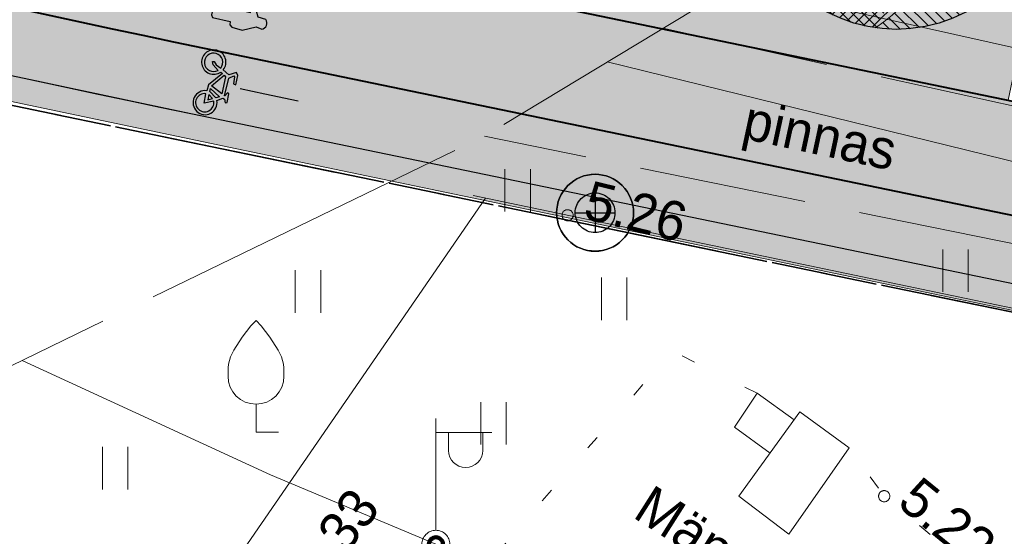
# Model space of a CAD drawing. Header units: metres. Extents: x 538891 to 1080079, y 6588829 to 13178720.
# Tile 522 of 656: x 539871 to 539889, y 6589299 to 6589308. Entities that reach past the tile are written whole.
import ezdxf

# ---------------------------------------------------------------- set-up
doc = ezdxf.new("R2010")
doc.units = ezdxf.units.M
doc.header["$LTSCALE"] = 0.4
for name, pattern in [('KATASTRIPIIR', [17.5, 10, -2.5, 2.5, -2.5]), ('KOLVIK', [3.125, 0.625, -2.5]), ('PINNASTEE', [10, 7.5, -2.5]), ('TOOPIIR', [17.5, 15, -2.5])]:
    doc.linetypes.add(name, pattern=pattern)
doc.layers.add('GEO', color=7, linetype='Continuous')
doc.layers.add('KOLDE PST', color=7, linetype='Continuous')
doc.styles.add('Arial', font='arial.ttf')
doc.styles.add('HK Explorer Book', font='txt')
doc.linetypes.add('-S-', pattern='A,10,-0.8,-1.31106,["S",Arial,S=1.402559,R=0,X=-1.31106,Y=-0.711108],-0.88894,10,-3', length=26)
doc.linetypes.add('MP_KBL', pattern='A,0,[1,MP_KBL.shx,S=1,R=0,X=0,Y=-0.5],-18.999', length=18.999)
doc.linetypes.add('RAKAED', pattern='A,0,[1,RAKAED.shx,S=1,R=0,X=0,Y=-0.254375],-6.50875', length=6.50875)
doc.linetypes.add('SI_KBL', pattern='A,0,[1,SI_KBL.shx,S=1,R=0,X=0,Y=-0.5],-19.9995', length=19.9995)

# ---------------------------------------------------------------- blocks, each defined once
blk = doc.blocks.new('#9_019061_PP_TL (2D)')
at = {"linetype": 'Continuous', "lineweight": 0, "true_color": 0xffdf7f}
h = blk.add_hatch(color=41, dxfattribs=at)
edge = h.paths.add_edge_path()
edge.add_line((540093.198, 6589254.743), (540093.146, 6589254.465))
edge.add_line((540093.146, 6589254.465), (540094.385, 6589252.136))
edge.add_line((540094.385, 6589252.136), (540094.986, 6589252.456))
edge.add_line((540094.986, 6589252.456), (540103.606, 6589257.075))
edge.add_arc((540150.834, 6589168.93), 100, 116.44621, 118.18256, ccw=False)
edge.add_arc((540095.922, 6589279.327), 23.3, 296.4462, 299.2481)
edge.add_line((540107.306, 6589258.997), (540112.428, 6589261.866))
edge.add_arc((540122.2, 6589244.416), 20, 105.1499, 119.2481, ccw=False)
edge.add_arc((540113.523, 6589276.462), 13.2, 285.1499, 311.7373)
edge.add_line((540122.311, 6589266.612), (540125.49, 6589269.448))
edge.add_arc((540132.147, 6589261.986), 10, 119.8756, 131.7373, ccw=False)
edge.add_line((540127.166, 6589270.657), (540132.825, 6589273.908))
edge.add_line((540132.825, 6589273.908), (540146.32, 6589281.702))
edge.add_arc((540147.32, 6589279.97), 2, 28.4285, 120.0082, ccw=False)
edge.add_line((540149.079, 6589280.922), (540157.642, 6589285.608))
edge.add_line((540157.642, 6589285.608), (540157.756, 6589285.671))
edge.add_line((540157.756, 6589285.671), (540156.315, 6589288.29))
edge.add_line((540156.315, 6589288.29), (540156.193, 6589288.203))
edge.add_line((540156.193, 6589288.203), (540155.217, 6589289.573))
edge.add_arc((540152.081, 6589287.339), 3.85, 35.4717, 120.0082)
edge.add_line((540150.156, 6589290.673), (540146.788, 6589288.728))
edge.add_arc((540143.997, 6589287.553), 3.028, -59.782, 22.8354, ccw=False)
edge.add_line((540145.521, 6589284.936), (540131.228, 6589276.681))
edge.add_line((540131.228, 6589276.681), (540125.17, 6589273.2))
edge.add_arc((540132.962, 6589260.971), 14.5, 122.5067, 131.4712)
edge.add_line((540123.36, 6589271.836), (540120.181, 6589269))
edge.add_arc((540113.523, 6589276.462), 10, 285.1533, 311.7373, ccw=False)
edge.add_arc((540122.202, 6589244.416), 23.2, 105.1533, 119.2515)
edge.add_line((540110.865, 6589264.658), (540105.563, 6589261.689))
edge.add_arc((540097.355, 6589276.347), 16.8, 259.4475, 299.2481, ccw=False)
edge.add_line((540094.278, 6589259.831), (540081.836, 6589262.146))
edge.add_line((540081.836, 6589262.146), (540052.599, 6589269.51))
edge.add_arc((540053.576, 6589273.389), 4, 182.03, 255.8645, ccw=False)
edge.add_line((540049.578, 6589273.247), (540048.642, 6589273.48))
edge.add_line((540048.642, 6589273.48), (540045.818, 6589274.183))
edge.add_line((540045.818, 6589274.183), (540045.301, 6589274.311))
edge.add_arc((540042.425, 6589275.166), 3, 255.8645, 343.4513, ccw=False)
edge.add_line((540041.692, 6589272.256), (540018.873, 6589277.989))
edge.add_arc((539971.036, 6589087.091), 196.8, 75.93195, 79.22948)
edge.add_line((540007.813, 6589280.424), (540002.01, 6589281.523))
edge.add_line((540002.01, 6589281.523), (539997.508, 6589282.379))
edge.add_arc((540016.826, 6589383.728), 103.173, 256.37498, 259.20847, ccw=False)
edge.add_line((539992.522, 6589283.458), (539978.82, 6589286.891))
edge.add_line((539978.82, 6589286.891), (539967.738, 6589289.668))
edge.add_arc((539845.423, 6588801.56), 503.2, 75.93195, 78.3238)
edge.add_line((539947.261, 6589294.348), (539874.805, 6589309.321))
edge.add_arc((539935.519, 6589603.113), 300, 251.50595, 258.3238, ccw=False)
edge.add_line((539840.357, 6589318.606), (539826.623, 6589323.2))
edge.add_line((539826.623, 6589323.2), (539808.227, 6589329.353))
edge.add_arc((539791.89, 6589280.513), 51.5, 71.5059, 90.8028)
edge.add_line((539791.169, 6589332.008), (539784.033, 6589331.908))
edge.add_arc((539783.774, 6589350.406), 18.5, 240.8111, 270.8028, ccw=False)
edge.add_line((539774.752, 6589334.255), (539767.6, 6589338.251))
edge.add_arc((539742.484, 6589293.29), 51.5, 60.8111, 86.6402)
edge.add_line((539745.502, 6589344.702), (539744.054, 6589344.787))
edge.add_arc((539759.002, 6589597.263), 252.918, 256.8587, 266.61175, ccw=False)
edge.add_arc((539764.853, 6589615.759), 272.264, 253.07093, 256.54465, ccw=False)
edge.add_line((539685.573, 6589355.293), (539684.553, 6589352.259))
edge.add_arc((539759.851, 6589598.285), 257.291, 252.98293, 256.65284)
edge.add_arc((539758.774, 6589595.02), 253.865, 256.71933, 266.63371)
edge.add_line((539743.867, 6589341.592), (539745.314, 6589341.507))
edge.add_arc((539742.484, 6589293.29), 48.3, 60.8111, 86.6402, ccw=False)
edge.add_line((539766.039, 6589335.457), (539773.191, 6589331.462))
edge.add_arc((539783.774, 6589350.406), 21.7, 240.8111, 270.8028)
edge.add_line((539784.078, 6589328.708), (539791.214, 6589328.808))
edge.add_arc((539791.89, 6589280.513), 48.3, 71.5059, 90.8028, ccw=False)
edge.add_line((539807.212, 6589326.319), (539825.608, 6589320.165))
edge.add_line((539825.608, 6589320.165), (539839.342, 6589315.572))
edge.add_arc((539935.519, 6589603.113), 303.2, 251.50595, 258.3238)
edge.add_line((539874.157, 6589306.188), (539946.613, 6589291.214))
edge.add_arc((539798.615, 6588593.75), 712.993, 75.342555, 78.019821, ccw=False)
edge.add_line((539979.031, 6589283.54), (539984.298, 6589282.22))
edge.add_line((539984.298, 6589282.22), (539986.242, 6589281.732))
edge.add_line((539986.242, 6589281.732), (539991.76, 6589280.35))
edge.add_arc((540017.078, 6589385.405), 108.063, 256.45052, 259.19589)
edge.add_line((539996.821, 6589279.258), (540001.322, 6589278.401))
edge.add_line((540001.322, 6589278.401), (540007.176, 6589277.288))
edge.add_line((540007.176, 6589277.288), (540012.15, 6589276.272))
edge.add_arc((539969.659, 6589080.838), 200, 75.93195, 77.73365, ccw=False)
edge.add_line((540018.274, 6589274.84), (540029.999, 6589271.901))
edge.add_line((540029.999, 6589271.901), (540081.094, 6589259.034))
edge.add_line((540081.094, 6589259.034), (540086.879, 6589257.955))
edge.add_line((540086.879, 6589257.955), (540091.598, 6589257.076))
edge.add_arc((540091.232, 6589255.11), 2, -10.5525, 79.4427, ccw=False)
at = {"color": 41, "linetype": 'Continuous', "lineweight": 9, "true_color": 0xffdf7f, "flags": 128}
for points in [[(540041.692, 6589272.256), (540018.873, 6589277.989, 0.014389), (540007.813, 6589280.424), (540002.01, 6589281.523), (539997.508, 6589282.379, -0.012364), (539992.522, 6589283.458), (539978.82, 6589286.891), (539967.738, 6589289.668, 0.010437), (539947.261, 6589294.348), (539874.805, 6589309.321, -0.029757), (539840.357, 6589318.606), (539826.623, 6589323.2), (539808.227, 6589329.353, 0.084398), (539791.169, 6589332.008), (539784.033, 6589331.908, -0.131616), (539774.752, 6589334.255), (539767.6, 6589338.251, 0.11318), (539745.502, 6589344.702)], [(539745.314, 6589341.507, -0.11318), (539766.039, 6589335.457), (539773.191, 6589331.462, 0.131616), (539784.078, 6589328.708), (539791.214, 6589328.808, -0.084398), (539807.212, 6589326.319), (539825.608, 6589320.165), (539839.342, 6589315.572, 0.029757), (539874.157, 6589306.188), (539946.613, 6589291.214, -0.011682), (539979.031, 6589283.54), (539984.298, 6589282.22), (539986.242, 6589281.732), (539991.76, 6589280.35, 0.01198), (539996.821, 6589279.258), (540001.322, 6589278.401), (540007.176, 6589277.288), (540012.15, 6589276.272, -0.007862), (540018.274, 6589274.84), (540029.999, 6589271.901)]]:
    blk.add_lwpolyline(points, format="xyb", dxfattribs=at)
at = {"color": 5, "linetype": 'Continuous', "lineweight": 40, "true_color": 0x0000ff, "flags": 128}
blk.add_lwpolyline([(539840.357, 6589318.606, 0.029757), (539874.805, 6589309.321), (539916.85, 6589300.632, 0.402531), (539919.196, 6589302.108), (539920.034, 6589305.476)], format="xyb", dxfattribs=at)
at = {"color": 5, "linetype": 'Continuous', "lineweight": 30, "true_color": 0x0000ff, "flags": 128}
blk.add_lwpolyline([(539979.149, 6589283.51), (539966.96, 6589286.564, 0.010437), (539946.613, 6589291.214), (539874.157, 6589306.188, -0.028827), (539840.411, 6589315.216), (539839.941, 6589312.965)], format="xyb", dxfattribs=at)
blk = doc.blocks.new('KOLDE PST TL')
at = {"color": 7}
blk.add_blockref('#9_019061_PP_TL (2D)', (0, 0), dxfattribs=at)
blk = doc.blocks.new('#13_Kolde pst HP -xref$0$puu 26')
at = {"linetype": 'Continuous', "lineweight": 5, "true_color": 0x5ec967}
h = blk.add_hatch(dxfattribs=at)
h.set_pattern_fill('#13_ANSI31', color=93, style=0, pattern_type=2)
h.set_pattern_definition([(135, (-218818.79068, -2639434.54431), (-0.0942926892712, -0.0942926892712), [])])
edge = h.paths.add_edge_path()
edge.add_arc((547044.584, 6598586.707), 3.57, -55.6186, 39.1739, ccw=False)
edge.add_line((547046.6, 6598583.76), (547048.295, 6598586.71))
edge.add_arc((547046.977, 6598587.468), 1.521, 330.115, 450)
edge.add_arc((547046.977, 6598586.361), 2.628, 90, 180)
edge.add_arc((547046.977, 6598586.361), 2.628, 180, 270)
edge.add_arc((547046.977, 6598586.361), 2.628, 270, 360)
edge.add_line((547049.605, 6598586.361), (547047.351, 6598588.962))
at = {"linetype": 'Continuous', "lineweight": 5, "true_color": 0x00cc66}
h = blk.add_hatch(dxfattribs=at)
h.set_pattern_fill('#13_ANSI31_1', color=112, style=0, pattern_type=2)
h.set_pattern_definition([(45, (-218818.79068, -2639434.54431), (-0.0942926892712, 0.0942926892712), [])])
edge = h.paths.add_edge_path()
edge.add_arc((547044.584, 6598586.707), 3.57, 21.2491, 39.1739)
edge.add_arc((547046.977, 6598586.361), 2.628, 81.8007, 180)
edge.add_arc((547046.977, 6598586.361), 2.628, 180, 261.7546)
edge.add_arc((547044.584, 6598586.707), 3.57, 304.3814, 315.4139)
edge.add_arc((547047.826, 6598586.037), 1.965, 168.3315, 249.1605, ccw=False)
edge.add_arc((547047.826, 6598586.037), 1.965, 87.5025, 168.3315, ccw=False)
at = {"color": 114, "linetype": 'Continuous', "lineweight": 5, "true_color": 0x00994c}
for p, q in [((547046.977, 6598586.107), (547046.977, 6598586.615)), ((547046.723, 6598586.361), (547047.231, 6598586.361))]:
    blk.add_line(p, q, dxfattribs=at)
at = {"color": 13, "linetype": 'Continuous', "lineweight": 30, "true_color": 0xd8524f, "flags": 128}
blk.add_lwpolyline([(547049.605, 6598586.361), (547049.592, 6598586.103), (547049.554, 6598585.848), (547049.491, 6598585.598), (547049.405, 6598585.355), (547049.294, 6598585.122), (547049.162, 6598584.901), (547049.008, 6598584.694), (547048.835, 6598584.503), (547048.644, 6598584.329), (547048.437, 6598584.176), (547048.215, 6598584.043), (547047.982, 6598583.933), (547047.74, 6598583.846), (547047.489, 6598583.783), (547047.234, 6598583.746), (547046.977, 6598583.733), (547046.719, 6598583.746), (547046.464, 6598583.783), (547046.214, 6598583.846), (547045.971, 6598583.933), (547045.738, 6598584.043), (547045.517, 6598584.176), (547045.31, 6598584.329), (547045.118, 6598584.503), (547044.945, 6598584.694), (547044.792, 6598584.901), (547044.659, 6598585.122), (547044.549, 6598585.355), (547044.462, 6598585.598), (547044.399, 6598585.848), (547044.361, 6598586.103), (547044.349, 6598586.361), (547044.361, 6598586.618), (547044.399, 6598586.873), (547044.462, 6598587.124), (547044.549, 6598587.366), (547044.659, 6598587.6), (547044.792, 6598587.821), (547044.945, 6598588.028), (547045.118, 6598588.219), (547045.31, 6598588.392), (547045.517, 6598588.546), (547045.738, 6598588.678), (547045.971, 6598588.789), (547046.214, 6598588.876), (547046.464, 6598588.938), (547046.719, 6598588.976), (547046.977, 6598588.989), (547047.234, 6598588.976), (547047.489, 6598588.938), (547047.74, 6598588.876), (547047.982, 6598588.789), (547048.215, 6598588.678), (547048.437, 6598588.546), (547048.644, 6598588.392), (547048.835, 6598588.219), (547049.008, 6598588.028), (547049.162, 6598587.821), (547049.294, 6598587.6), (547049.405, 6598587.366), (547049.491, 6598587.124), (547049.554, 6598586.873), (547049.592, 6598586.618)], close=True, dxfattribs=at)
at = {"color": 112, "linetype": 'Continuous', "lineweight": 5, "true_color": 0x00cc66, "flags": 128}
for points in [[(547046.6, 6598583.76, 0.209805), (547048.117, 6598586.196, 0.209805), (547047.351, 6598588.962)], [(547047.911, 6598588.001, 0.368072), (547045.901, 6598586.435, 0.368072), (547047.126, 6598584.2)]]:
    blk.add_lwpolyline(points, format="xyb", dxfattribs=at)
blk = doc.blocks.new('#13_KOLDE TAIM (2D)')
at = {"linetype": 'Continuous', "lineweight": 0, "true_color": 0xc4f877}
blk.add_hatch(color=71, dxfattribs=at).paths.add_polyline_path([(539832.119, 6589321.362), (539832.475, 6589322.328), (539833.004, 6589323.255), (539834.009, 6589324.361), (539835.003, 6589325.044), (539836.117, 6589325.509), (539836.814, 6589325.673), (539837.809, 6589325.757), (539839.064, 6589325.619), (539839.835, 6589325.429), (539920.034, 6589305.476), (539919.448, 6589303.122), (539919.13, 6589301.894), (539918.996, 6589301.605), (539918.702, 6589301.21), (539918.32, 6589300.898), (539917.888, 6589300.694), (539917.141, 6589300.616), (539916.515, 6589300.701), (539897.21, 6589304.691), (539893.199, 6589305.52), (539894.021, 6589309.436), (539889.615, 6589310.352), (539888.792, 6589306.431), (539873.832, 6589309.524), (539865.586, 6589311.378), (539860.126, 6589312.828), (539855.648, 6589313.941), (539850.752, 6589315.338), (539842.998, 6589317.737), (539837.257, 6589319.643)])
h = blk.add_hatch(color=71, dxfattribs=at)
edge = h.paths.add_edge_path()
edge.add_line((539979.013, 6589283.544), (539966.96, 6589286.564))
edge.add_arc((539845.423, 6588801.56), 500, 75.93195, 78.3238)
edge.add_line((539946.613, 6589291.214), (539874.157, 6589306.188))
edge.add_arc((539935.519, 6589603.113), 303.2, 251.71889, 258.3238, ccw=False)
edge.add_line((539840.411, 6589315.216), (539839.941, 6589312.965))
edge.add_line((539839.941, 6589312.965), (539842.616, 6589312.407))
edge.add_line((539842.616, 6589312.407), (539852.075, 6589310.467))
edge.add_line((539852.075, 6589310.467), (539864.124, 6589307.838))
edge.add_line((539864.124, 6589307.838), (539874.986, 6589305.563))
edge.add_line((539874.986, 6589305.563), (539907.13, 6589298.868))
edge.add_line((539907.13, 6589298.868), (539908.954, 6589297.975))
edge.add_line((539908.954, 6589297.975), (539946.411, 6589290.235))
edge.add_arc((539845.423, 6588801.56), 499, 75.93195, 78.3238, ccw=False)
edge.add_line((539966.717, 6589285.594), (539978.933, 6589282.533))
edge.add_line((539978.933, 6589282.533), (539978.962, 6589283.051))
edge.add_line((539978.962, 6589283.051), (539979.013, 6589283.544))
edge.add_line((539979.013, 6589283.544), (539979.013, 6589283.544))
at = {"color": 71, "linetype": 'Continuous', "lineweight": 5, "true_color": 0xc4f877, "flags": 128}
blk.add_lwpolyline([(539839.835, 6589325.429), (539920.034, 6589305.476), (539919.448, 6589303.122), (539919.13, 6589301.894), (539918.996, 6589301.605), (539918.702, 6589301.21), (539918.32, 6589300.898), (539917.888, 6589300.694), (539917.141, 6589300.616), (539916.515, 6589300.701), (539897.21, 6589304.691), (539893.199, 6589305.52), (539894.021, 6589309.436), (539889.615, 6589310.352), (539888.792, 6589306.431), (539873.832, 6589309.524), (539865.586, 6589311.378), (539860.126, 6589312.828), (539855.648, 6589313.941), (539850.752, 6589315.338), (539842.998, 6589317.737)], dxfattribs=at)
blk.add_lwpolyline([(539979.013, 6589283.544), (539966.96, 6589286.564, 0.010437), (539946.613, 6589291.214), (539874.157, 6589306.188, -0.028827), (539840.411, 6589315.216), (539839.941, 6589312.965), (539842.616, 6589312.407), (539852.075, 6589310.467), (539864.124, 6589307.838), (539874.986, 6589305.563), (539907.13, 6589298.868), (539908.954, 6589297.975), (539946.411, 6589290.235, -0.010437), (539966.717, 6589285.594), (539978.933, 6589282.533), (539978.962, 6589283.051), (539979.013, 6589283.544)], format="xyb", close=True, dxfattribs=at)
at = {"color": 92, "true_color": 0x00cc00}
blk.add_blockref('#13_Kolde pst HP -xref$0$puu 26', (-7160.185, -9276.035), dxfattribs=at)
blk = doc.blocks.new('Kolde pst Taim')
at = {"color": 13, "true_color": 0xff4646}
blk.add_blockref('#13_KOLDE TAIM (2D)', (0, 0), dxfattribs=at)
blk = doc.blocks.new('#15_Kolde pst ELV-3 (2D)')
at = {"color": 1, "linetype": 'Continuous', "lineweight": 25, "true_color": 0xff0000}
for p, q in [((539881.396, 6589304.773), (539881.396, 6589304.061)), ((539881.04, 6589304.417), (539881.752, 6589304.417))]:
    blk.add_line(p, q, dxfattribs=at)
at = {"color": 1, "linetype": 'Continuous', "lineweight": 25, "true_color": 0xff0000, "flags": 128}
for points in [[(539882.084, 6589304.417), (539882.081, 6589304.35), (539882.071, 6589304.283), (539882.054, 6589304.217), (539882.031, 6589304.154), (539882.003, 6589304.093), (539881.968, 6589304.035), (539881.928, 6589303.981), (539881.882, 6589303.931), (539881.832, 6589303.885), (539881.778, 6589303.845), (539881.72, 6589303.81), (539881.659, 6589303.782), (539881.596, 6589303.759), (539881.53, 6589303.742), (539881.464, 6589303.733), (539881.396, 6589303.729), (539881.329, 6589303.733), (539881.262, 6589303.742), (539881.196, 6589303.759), (539881.133, 6589303.782), (539881.072, 6589303.81), (539881.014, 6589303.845), (539880.96, 6589303.885), (539880.91, 6589303.931), (539880.865, 6589303.981), (539880.824, 6589304.035), (539880.79, 6589304.093), (539880.761, 6589304.154), (539880.738, 6589304.217), (539880.722, 6589304.283), (539880.712, 6589304.35), (539880.708, 6589304.417), (539880.712, 6589304.484), (539880.722, 6589304.551), (539880.738, 6589304.617), (539880.761, 6589304.68), (539880.79, 6589304.741), (539880.824, 6589304.799), (539880.865, 6589304.853), (539880.91, 6589304.903), (539880.96, 6589304.949), (539881.014, 6589304.989), (539881.072, 6589305.023), (539881.133, 6589305.052), (539881.196, 6589305.075), (539881.262, 6589305.091), (539881.329, 6589305.101), (539881.396, 6589305.105), (539881.464, 6589305.101), (539881.53, 6589305.091), (539881.596, 6589305.075), (539881.659, 6589305.052), (539881.72, 6589305.023), (539881.778, 6589304.989), (539881.832, 6589304.949), (539881.882, 6589304.903), (539881.928, 6589304.853), (539881.968, 6589304.799), (539882.003, 6589304.741), (539882.031, 6589304.68), (539882.054, 6589304.617), (539882.071, 6589304.551), (539882.081, 6589304.484)], [(539881.752, 6589304.417), (539881.75, 6589304.382), (539881.745, 6589304.348), (539881.737, 6589304.314), (539881.725, 6589304.281), (539881.71, 6589304.249), (539881.692, 6589304.219), (539881.671, 6589304.191), (539881.648, 6589304.165), (539881.622, 6589304.142), (539881.594, 6589304.121), (539881.564, 6589304.103), (539881.532, 6589304.088), (539881.499, 6589304.076), (539881.466, 6589304.068), (539881.431, 6589304.063), (539881.396, 6589304.061), (539881.361, 6589304.063), (539881.327, 6589304.068), (539881.293, 6589304.076), (539881.26, 6589304.088), (539881.228, 6589304.103), (539881.198, 6589304.121), (539881.17, 6589304.142), (539881.144, 6589304.165), (539881.121, 6589304.191), (539881.1, 6589304.219), (539881.082, 6589304.249), (539881.067, 6589304.281), (539881.056, 6589304.314), (539881.047, 6589304.348), (539881.042, 6589304.382), (539881.04, 6589304.417), (539881.042, 6589304.452), (539881.047, 6589304.486), (539881.056, 6589304.52), (539881.067, 6589304.553), (539881.082, 6589304.585), (539881.1, 6589304.615), (539881.121, 6589304.643), (539881.144, 6589304.669), (539881.17, 6589304.692), (539881.198, 6589304.713), (539881.228, 6589304.731), (539881.26, 6589304.746), (539881.293, 6589304.758), (539881.327, 6589304.766), (539881.361, 6589304.771), (539881.396, 6589304.773), (539881.431, 6589304.771), (539881.466, 6589304.766), (539881.499, 6589304.758), (539881.532, 6589304.746), (539881.564, 6589304.731), (539881.594, 6589304.713), (539881.622, 6589304.692), (539881.648, 6589304.669), (539881.671, 6589304.643), (539881.692, 6589304.615), (539881.71, 6589304.585), (539881.725, 6589304.553), (539881.737, 6589304.52), (539881.745, 6589304.486), (539881.75, 6589304.452)], [(539881.752, 6589304.417), (539881.75, 6589304.382), (539881.745, 6589304.348), (539881.737, 6589304.314), (539881.725, 6589304.281), (539881.71, 6589304.249), (539881.692, 6589304.219), (539881.671, 6589304.191), (539881.648, 6589304.165), (539881.622, 6589304.142), (539881.594, 6589304.121), (539881.564, 6589304.103), (539881.532, 6589304.088), (539881.499, 6589304.076), (539881.466, 6589304.068), (539881.431, 6589304.063), (539881.396, 6589304.061), (539881.361, 6589304.063), (539881.327, 6589304.068), (539881.293, 6589304.076), (539881.26, 6589304.088), (539881.228, 6589304.103), (539881.198, 6589304.121), (539881.17, 6589304.142), (539881.144, 6589304.165), (539881.121, 6589304.191), (539881.1, 6589304.219), (539881.082, 6589304.249), (539881.067, 6589304.281), (539881.056, 6589304.314), (539881.047, 6589304.348), (539881.042, 6589304.382), (539881.04, 6589304.417), (539881.042, 6589304.452), (539881.047, 6589304.486), (539881.056, 6589304.52), (539881.067, 6589304.553), (539881.082, 6589304.585), (539881.1, 6589304.615), (539881.121, 6589304.643), (539881.144, 6589304.669), (539881.17, 6589304.692), (539881.198, 6589304.713), (539881.228, 6589304.731), (539881.26, 6589304.746), (539881.293, 6589304.758), (539881.327, 6589304.766), (539881.361, 6589304.771), (539881.396, 6589304.773), (539881.431, 6589304.771), (539881.466, 6589304.766), (539881.499, 6589304.758), (539881.532, 6589304.746), (539881.564, 6589304.731), (539881.594, 6589304.713), (539881.622, 6589304.692), (539881.648, 6589304.669), (539881.671, 6589304.643), (539881.692, 6589304.615), (539881.71, 6589304.585), (539881.725, 6589304.553), (539881.737, 6589304.52), (539881.745, 6589304.486), (539881.75, 6589304.452)]]:
    blk.add_lwpolyline(points, close=True, dxfattribs=at)
blk.add_lwpolyline([(539882.084, 6589304.417, 0.414214), (539881.396, 6589305.105, 0.414214), (539880.708, 6589304.417, 0.414214), (539881.396, 6589303.729, 0.414214), (539882.084, 6589304.417)], format="xyb", close=True, dxfattribs=at)
blk = doc.blocks.new('Kolde pst EL')
at = {"color": 13, "true_color": 0xff4646}
blk.add_blockref('#15_Kolde pst ELV-3 (2D)', (0, 0), dxfattribs=at)
blk = doc.blocks.new('#16_019061_PP_TL_liiklusskeem$0$jalakäijad')
at = {"linetype": 'Continuous', "lineweight": 0}
h = blk.add_hatch(color=7, dxfattribs=at)
h.paths.add_polyline_path([(0.059, 1.95), (0.039, 1.947), (0.021, 1.939), (0.005, 1.928), (-0.007, 1.913), (-0.016, 1.895), (-0.021, 1.876), (-0.021, 1.857), (-0.016, 1.837), (-0.011, 1.819), (-0.009, 1.8), (-0.011, 1.78), (-0.016, 1.762), (-0.025, 1.744), (-0.036, 1.729), (-0.051, 1.716), (-0.067, 1.705), (-0.06, 1.701), (-0.054, 1.696), (-0.049, 1.691), (-0.044, 1.685), (-0.039, 1.679), (-0.036, 1.672), (-0.032, 1.666), (-0.029, 1.659), (-0.104, 1.623), (-0.158, 1.501), (-0.166, 1.385), (-0.208, 1.218), (-0.166, 1.014), (-0.134, 0.87), (-0.147, 0.757), (-0.187, 0.571), (-0.053, 0.553), (-0.035, 0.338), (-0.008, 0.225), (0, 0), (0.112, 0.018), (0.12, 0.047), (0.158, 0.025), (0.257, 0.068), (0.257, 0.113), (0.246, 0.129), (0.265, 0.546), (0.436, 0.59), (0.406, 0.716), (0.345, 0.886), (0.345, 0.989), (0.321, 1.081), (0.248, 1.26), (0.246, 1.363), (0.307, 1.302), (0.337, 1.165), (0.403, 0.92), (0.425, 0.853), (0.436, 0.798), (0.537, 0.678), (0.631, 0.669), (0.657, 0.678), (0.649, 0.005), (0.756, 0.005), (0.778, 0.03), (0.802, 0.013), (0.86, 0.013), (0.898, 0.043), (0.892, 0.367), (0.951, 0.374), (0.986, 0.417), (0.989, 0.612), (0.876, 0.841), (0.89, 0.948), (0.876, 0.972), (0.856, 0.992), (0.832, 1.006), (0.805, 1.013), (0.778, 1.014), (0.751, 1.008), (0.726, 0.995), (0.705, 0.977), (0.695, 0.832), (0.599, 0.778), (0.516, 0.803), (0.51, 0.861), (0.478, 0.904), (0.457, 1.161), (0.275, 1.626), (0.232, 1.659), (0.232, 1.68), (0.248, 1.709), (0.232, 1.739), (0.246, 1.793), (0.238, 1.825), (0.225, 1.856), (0.207, 1.884), (0.183, 1.908), (0.155, 1.927), (0.125, 1.941), (0.092, 1.949)])
h.paths.add_polyline_path([(-0.096, 1.265), (-0.072, 1.227), (-0.072, 1.136), (-0.021, 1.165), (-0.021, 1.285), (-0.059, 1.331)])
at = {"color": 7, "linetype": 'Continuous', "lineweight": 25, "flags": 128}
blk.add_lwpolyline([(0.232, 1.68), (0.248, 1.709), (0.232, 1.739), (0.246, 1.793, 0.390047), (0.059, 1.95, 0.508424), (-0.016, 1.837, -0.37692), (-0.067, 1.705, -0.177835), (-0.029, 1.659), (-0.104, 1.623), (-0.158, 1.501), (-0.166, 1.385), (-0.208, 1.218), (-0.166, 1.014), (-0.134, 0.87), (-0.147, 0.757), (-0.187, 0.571), (-0.053, 0.553), (-0.035, 0.338), (-0.008, 0.225), (0, 0), (0.112, 0.018), (0.12, 0.047), (0.158, 0.025), (0.257, 0.068), (0.257, 0.113), (0.246, 0.129), (0.265, 0.546), (0.436, 0.59), (0.406, 0.716), (0.345, 0.886), (0.345, 0.989), (0.321, 1.081), (0.248, 1.26), (0.246, 1.363), (0.307, 1.302), (0.337, 1.165), (0.403, 0.92), (0.425, 0.853), (0.436, 0.798), (0.537, 0.678), (0.631, 0.669), (0.657, 0.678), (0.649, 0.005), (0.756, 0.005), (0.778, 0.03), (0.802, 0.013), (0.86, 0.013), (0.898, 0.043), (0.892, 0.367), (0.951, 0.374), (0.986, 0.417), (0.989, 0.612), (0.876, 0.841), (0.89, 0.948, 0.548938), (0.705, 0.977), (0.695, 0.832), (0.599, 0.778), (0.516, 0.803), (0.51, 0.861), (0.478, 0.904), (0.457, 1.161), (0.275, 1.626), (0.232, 1.659), (0.232, 1.68)], format="xyb", dxfattribs=at)
blk.add_lwpolyline([(-0.059, 1.331), (-0.021, 1.285), (-0.021, 1.165), (-0.072, 1.136), (-0.072, 1.227), (-0.096, 1.265), (-0.059, 1.331)], dxfattribs=at)
blk = doc.blocks.new('#16_019061_PP_TL_liiklusskeem$0$ratas')
at = {"linetype": 'Continuous', "lineweight": 0}
h = blk.add_hatch(color=7, dxfattribs=at)
h.paths.add_polyline_path([(0.18, 0.862), (0.122, 0.822), (0.206, 0.658), (0.125, 0.514), (0.062, 0.537), (-0.006, 0.544), (-0.073, 0.534), (-0.136, 0.508), (-0.19, 0.467), (-0.232, 0.413), (-0.26, 0.351), (-0.272, 0.284), (-0.266, 0.217), (-0.244, 0.152), (-0.207, 0.095), (-0.157, 0.05), (-0.097, 0.018), (-0.03, 0.002), (0.038, 0.003), (0.103, 0.02), (0.162, 0.054), (0.211, 0.101), (0.247, 0.159), (0.268, 0.224), (0.271, 0.291), (0.258, 0.358), (0.229, 0.419), (0.185, 0.472), (0.21, 0.517), (0.52, 0.266), (0.659, 0.25), (0.679, 0.168), (0.722, 0.096), (0.786, 0.041), (0.863, 0.008), (0.947, 0.001), (1.029, 0.02), (1.101, 0.064), (1.156, 0.128), (1.189, 0.205), (1.196, 0.289), (1.177, 0.371), (1.133, 0.443), (1.07, 0.498), (0.992, 0.531), (0.908, 0.538), (0.826, 0.519), (0.747, 0.639), (0.763, 0.678), (0.84, 0.709), (0.82, 0.755), (0.627, 0.749), (0.606, 0.715), (0.688, 0.675), (0.687, 0.667), (0.284, 0.675), (0.206, 0.776), (0.228, 0.795), (0.384, 0.802), (0.393, 0.862)])
h.paths.add_polyline_path([(0.855, 0.452), (0.946, 0.252), (0.727, 0.245), (0.742, 0.183), (0.775, 0.129), (0.824, 0.088), (0.882, 0.064), (0.946, 0.059), (1.008, 0.073), (1.062, 0.106), (1.103, 0.154), (1.128, 0.213), (1.134, 0.276), (1.119, 0.338), (1.087, 0.393), (1.039, 0.435), (0.981, 0.46), (0.917, 0.466)])
h.paths.add_polyline_path([(-0.047, 0.469), (-0.094, 0.45), (-0.135, 0.421), (-0.168, 0.382), (-0.19, 0.336), (-0.2, 0.287), (-0.198, 0.236), (-0.184, 0.187), (-0.158, 0.144), (-0.123, 0.108), (-0.079, 0.082), (-0.031, 0.067), (0.02, 0.064), (0.069, 0.074), (0.115, 0.095), (0.154, 0.127), (0.185, 0.168), (0.204, 0.215), (0.211, 0.265), (0.206, 0.315), (0.189, 0.363), (0.161, 0.405), (0.063, 0.27), (-0.008, 0.245), (-0.015, 0.281), (0.047, 0.336), (0.101, 0.452), (0.053, 0.47), (0.003, 0.476)])
h.paths.add_polyline_path([(0.589, 0.325), (0.659, 0.323), (0.773, 0.485), (0.733, 0.559)])
h.paths.add_polyline_path([(0.24, 0.561), (0.526, 0.334), (0.653, 0.599), (0.269, 0.599)])
at = {"color": 7, "linetype": 'Continuous', "lineweight": 25, "flags": 128}
for points in [[(0.393, 0.862), (0.18, 0.862), (0.122, 0.822), (0.206, 0.658), (0.125, 0.514, 0.547832), (-0.272, 0.284, 0.547832), (0.103, 0.02, 0.547832), (0.185, 0.472), (0.21, 0.517), (0.52, 0.266), (0.659, 0.25, 0.726631), (1.156, 0.128, 0.726631), (0.826, 0.519), (0.747, 0.639), (0.763, 0.678), (0.84, 0.709), (0.82, 0.755), (0.627, 0.749), (0.606, 0.715), (0.688, 0.675), (0.687, 0.667), (0.284, 0.675), (0.206, 0.776), (0.228, 0.795), (0.384, 0.802), (0.393, 0.862)], [(0.161, 0.405), (0.063, 0.27), (-0.008, 0.245), (-0.015, 0.281), (0.047, 0.336), (0.101, 0.452, 0.536818), (-0.2, 0.287, 0.536818), (0.069, 0.074, 0.536818), (0.161, 0.405)], [(0.855, 0.452), (0.946, 0.252), (0.727, 0.245, 0.722252), (1.103, 0.154, 0.722252), (0.855, 0.452)]]:
    blk.add_lwpolyline(points, format="xyb", dxfattribs=at)
for points in [[(0.269, 0.599), (0.653, 0.599), (0.526, 0.334), (0.24, 0.561), (0.269, 0.599)], [(0.733, 0.559), (0.773, 0.485), (0.659, 0.323), (0.589, 0.325), (0.733, 0.559)], [(0.802, 0.41), (0.731, 0.317), (0.851, 0.315), (0.802, 0.41)]]:
    blk.add_lwpolyline(points, dxfattribs=at)
blk = doc.blocks.new('#16_Kolde TL (2D)')
at = {"color": 7, "linetype": 'Continuous', "lineweight": 40, "flags": 128}
blk.add_lwpolyline([(539831.329, 6589319.517), (539839.723, 6589316.71, 0.029757), (539874.4, 6589307.363), (539918.496, 6589298.25)], format="xyb", dxfattribs=at)
at = {"color": 7, "linetype": 'Continuous', "lineweight": 25, "flags": 128}
blk.add_lwpolyline([(539875.042, 6589306.637), (539875.483, 6589306.545), (539876.08, 6589306.42)], dxfattribs=at)
at = {"color": 7, "rotation": 256.1295256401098}
blk.add_blockref('#16_019061_PP_TL_liiklusskeem$0$jalakäijad', (539874.723, 6589308.793), dxfattribs=at)
at = {"color": 7, "xscale": 0.8000000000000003, "yscale": 0.8000000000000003, "zscale": 0.8000000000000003, "rotation": 258.0484044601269}
blk.add_blockref('#16_019061_PP_TL_liiklusskeem$0$ratas', (539874.357, 6589307.157), dxfattribs=at)
blk = doc.blocks.new('Kolde pst märgistus')
at = {"color": 13, "true_color": 0xff4646}
blk.add_blockref('#16_Kolde TL (2D)', (0, 0), dxfattribs=at)
blk = doc.blocks.new('MEPOST')
at = {"color": 7, "linetype": 'Continuous', "lineweight": 9, "flags": 128}
blk.add_lwpolyline([(0.5, 0), (0.498, -0.049), (0.49, -0.098), (0.478, -0.145), (0.462, -0.191), (0.441, -0.236), (0.416, -0.278), (0.387, -0.317), (0.354, -0.354), (0.317, -0.387), (0.278, -0.416), (0.236, -0.441), (0.191, -0.462), (0.145, -0.478), (0.098, -0.49), (0.049, -0.498), (0, -0.5), (-0.049, -0.498), (-0.098, -0.49), (-0.145, -0.478), (-0.191, -0.462), (-0.236, -0.441), (-0.278, -0.416), (-0.317, -0.387), (-0.354, -0.354), (-0.387, -0.317), (-0.416, -0.278), (-0.441, -0.236), (-0.462, -0.191), (-0.478, -0.145), (-0.49, -0.098), (-0.498, -0.049), (-0.5, 0), (-0.498, 0.049), (-0.49, 0.098), (-0.478, 0.145), (-0.462, 0.191), (-0.441, 0.236), (-0.416, 0.278), (-0.387, 0.317), (-0.354, 0.354), (-0.317, 0.387), (-0.278, 0.416), (-0.236, 0.441), (-0.191, 0.462), (-0.145, 0.478), (-0.098, 0.49), (-0.049, 0.498), (0, 0.5), (0.049, 0.498), (0.098, 0.49), (0.145, 0.478), (0.191, 0.462), (0.236, 0.441), (0.278, 0.416), (0.317, 0.387), (0.354, 0.354), (0.387, 0.317), (0.416, 0.278), (0.441, 0.236), (0.462, 0.191), (0.478, 0.145), (0.49, 0.098), (0.498, 0.049)], close=True, dxfattribs=at)
at = {"color": 252, "linetype": 'Continuous', "lineweight": 120, "true_color": 0x888888, "flags": 128}
blk.add_lwpolyline([(-0.25, 0, 0.414214), (0, -0.25, 0.414214), (0.25, 0, 0.414214), (0, 0.25, 0.414214)], format="xyb", close=True, dxfattribs=at)
blk = doc.blocks.new('VAPOST')
at = {"color": 7, "linetype": 'Continuous', "lineweight": 9}
for p, q in [((0, 0.5), (0, 4.5)), ((0, 4), (2, 4)), ((0.453, 3.358), (0.453, 4)), ((1.679, 3.358), (1.679, 4))]:
    blk.add_line(p, q, dxfattribs=at)
blk.add_arc((1.066, 3.358), 0.613, 180, 0, dxfattribs=at)
blk = doc.blocks.new('VILJA1')
at = {"color": 8, "linetype": 'Continuous', "lineweight": 9, "true_color": 0x7d7d7d}
for p, q in [((0, 0), (0, 1)), ((0.8, 0), (0, 0))]:
    blk.add_line(p, q, dxfattribs=at)
at = {"color": 8, "linetype": 'Continuous', "lineweight": 9, "true_color": 0x7d7d7d, "flags": 128}
for points in [[(-1, 2), (-1, 2.3), (-0.98, 2.43), (-0.91, 2.69), (-0.79, 2.93), (-0.5, 3.4), (-0.18, 3.81), (0, 4)], [(1, 2), (1, 2.3), (0.98, 2.43), (0.91, 2.69), (0.79, 2.93), (0.5, 3.4), (0.18, 3.81), (0, 4)]]:
    blk.add_lwpolyline(points, dxfattribs=at)
at = {"color": 8, "linetype": 'Continuous', "lineweight": 9, "true_color": 0x7d7d7d}
blk.add_arc((0, 2), 1, 180, 0, dxfattribs=at)
blk = doc.blocks.new('HEIN')
at = {"color": 7, "linetype": 'Continuous', "lineweight": 9}
for p, q in [((-0.455, 0.761), (-0.455, -0.761)), ((0.455, 0.761), (0.455, -0.761))]:
    blk.add_line(p, q, dxfattribs=at)

msp = doc.modelspace()

# ---------------------------------------------------------------- linework, layer by layer
at = {"layer": 'GEO', "color": 35, "linetype": 'KATASTRIPIIR', "lineweight": 35, "true_color": 0xb1703a, "flags": 128}
for points in [[(539443.01, 6589409.31), (539452.71, 6589448.01), (539474.09, 6589442.7), (539521.35, 6589512.66), (539531.92, 6589505.27), (539524.3, 6589495.39), (539522.08, 6589499.6), (539481.56, 6589440.85), (539563.86, 6589420.43), (539625.52, 6589405.13), (539608.81, 6589440.29), (539609.75, 6589442.99), (539608, 6589446.67), (539559.55, 6589546.11), (539564.46, 6589553.36), (539630.53, 6589415.87), (539746.58, 6589386.48), (539806.68, 6589371.25), (539851.41, 6589359.92), (539871.95, 6589354.72), (539867.18, 6589363.58), (539926.12, 6589348.66), (539949.09, 6589342.84), (539954.98, 6589344.13), (539958.19, 6589351.42), (539955.18, 6589364.57), (539908.73, 6589450.44), (539900.61, 6589446.07), (539894.15, 6589442.58), (539889.14, 6589451.77), (539891.02, 6589452.73), (539900.13, 6589457.61), (539896.12, 6589465.27), (539900.48, 6589467.33), (539893.45, 6589480.29), (539898.64, 6589483.31), (539888.11, 6589505.36), (539888.27, 6589511.95), (539890.68, 6589517.36), (539894.85, 6589504.16), (539935.41, 6589429.13), (539960.79, 6589380.36), (539989.71, 6589324.88), (539996.79, 6589323.09), (540010.36, 6589318.34), (540064.33, 6589299.46), (540078.61, 6589294.78), (540116.43, 6589314.56), (540134.41, 6589272.73), (540099.44, 6589253.16), (539963.84, 6589287.14), (539909.52, 6589298.37), (539763.13, 6589328.62), (539689.49, 6589347.26), (539661.86, 6589354.25), (539600.04, 6589369.91), (539443.01, 6589409.31)], [(539763.13, 6589328.62), (539909.52, 6589298.37), (539808.69, 6589244.05), (539803.95, 6589252.85), (539763.13, 6589328.62)]]:
    msp.add_lwpolyline(points, dxfattribs=at)
at = {"layer": 'GEO', "color": 8, "linetype": 'TOOPIIR', "lineweight": 9, "true_color": 0x7d7d7d, "flags": 128}
msp.add_lwpolyline([(540009.728, 6589274.9396), (540007.9291, 6589283.6289), (539999.961, 6589296.693), (539999.0028, 6589310.4914), (539982.048, 6589315.103), (539968.23, 6589319.624), (539923.0062, 6589331.3898), (539909.1598, 6589323.7597), (539879.4137, 6589305.7855), (539866.718, 6589299.632), (539825.489, 6589273.6106), (539801.0362, 6589257.5566), (539784.2601, 6589247.5892), (539791.917, 6589237.292), (539811.1602, 6589201.8497), (539830.4327, 6589165.9875), (539829.9209, 6589164.7033), (539851.006, 6589125.569), (539858.994, 6589114.02), (539868.46, 6589099.0162), (539872.4814, 6589092.3517), (539891.371, 6589065.8965), (539936.7409, 6588993.1706), (540012.911, 6589042.2881), (540056.8358, 6589068.4128), (540079.5427, 6589082.4151), (540055.254, 6589125.2135), (540035.056, 6589162.5293), (540031.7637, 6589169.1877), (540025.659, 6589166.0347), (540017.2916, 6589182.4141), (540021.5537, 6589185.0254), (540011.9445, 6589204.4642), (539991.9088, 6589243.8962), (540003.1152, 6589249.6375), (540014.0907, 6589246.6002), (540015.6053, 6589252.8138), (540016.6856, 6589258.0436), (540013.746, 6589258.7749), (540014.554, 6589261.666), (540015.7891, 6589267.0477), (540013.1293, 6589268.0319), (540010.9042, 6589270.1926)], close=True, dxfattribs=at)
at = {"layer": 'GEO', "color": 8, "linetype": '-S-', "lineweight": 9, "true_color": 0x7d7d7d, "flags": 128}
msp.add_lwpolyline([(539883.9497, 6589308.5264), (539885.833, 6589308.051), (539895.188, 6589305.967), (539904.594, 6589304.345), (539915.448, 6589301.949), (539972.7438, 6589288.936)], dxfattribs=at)
at = {"layer": 'GEO', "color": 8, "linetype": 'PINNASTEE', "lineweight": 9, "true_color": 0x7d7d7d, "flags": 128}
for points in [[(539882.6106, 6589307.7172), (539892.958, 6589305.42), (539905.904, 6589302.456), (539915.5782, 6589301.5177), (539917.783, 6589301.522), (539922.953, 6589302.127), (539926.716, 6589301.982), (539927.256, 6589303.492), (539928.218, 6589303.074), (539927.941, 6589302.027), (539927.813, 6589300.51)], [(539948.2756, 6589295.1022), (539946.351, 6589295.362), (539937.955, 6589297.298), (539927.311, 6589299.594), (539921.561, 6589299.931), (539915.626, 6589300.074), (539905.811, 6589300.786), (539895.81, 6589302.457), (539879.4137, 6589305.7855)]]:
    msp.add_lwpolyline(points, dxfattribs=at)
at = {"layer": 'GEO', "color": 8, "linetype": 'SI_KBL', "lineweight": 9, "true_color": 0x7d7d7d, "flags": 128}
msp.add_lwpolyline([(539881.6149, 6589307.1155), (539904.5959, 6589301.478), (539924.184, 6589296.6791), (539937.352, 6589293.822), (539967.703, 6589286.907), (539992.7608, 6589281.2471)], dxfattribs=at)
at = {"layer": 'GEO', "color": 8, "linetype": 'RAKAED', "lineweight": 9, "true_color": 0x7d7d7d, "flags": 128}
for points in [[(539879.2123, 6589304.7252), (539895.804, 6589301.261), (539907.153, 6589298.893), (539908.911, 6589297.951), (539906.28, 6589296.381), (539895.293, 6589290.535), (539882.553, 6589283.619), (539873.576, 6589278.841), (539866.915, 6589275.33), (539858.04, 6589270.594), (539855.902, 6589269.408), (539853.575, 6589269.486), (539852.4826, 6589267.5883), (539844.169, 6589263.164)], [(539873.761, 6589290.282), (539870.984, 6589292.434), (539873.92, 6589296.676), (539879.4322, 6589304.6793)]]:
    msp.add_lwpolyline(points, dxfattribs=at)
at = {"layer": 'GEO', "color": 8, "linetype": 'Continuous', "lineweight": 9, "true_color": 0x7d7d7d, "flags": 128}
for points in [[(539881.004, 6589304.372), (539881.0035, 6589304.3622), (539881.0021, 6589304.3525), (539880.9997, 6589304.343), (539880.9964, 6589304.3337), (539880.9922, 6589304.3249), (539880.9871, 6589304.3164), (539880.9813, 6589304.3086), (539880.9747, 6589304.3013), (539880.9674, 6589304.2947), (539880.9596, 6589304.2889), (539880.9511, 6589304.2838), (539880.9423, 6589304.2796), (539880.933, 6589304.2763), (539880.9235, 6589304.2739), (539880.9138, 6589304.2725), (539880.904, 6589304.272), (539880.8942, 6589304.2725), (539880.8845, 6589304.2739), (539880.875, 6589304.2763), (539880.8657, 6589304.2796), (539880.8569, 6589304.2838), (539880.8484, 6589304.2889), (539880.8406, 6589304.2947), (539880.8333, 6589304.3013), (539880.8267, 6589304.3086), (539880.8209, 6589304.3164), (539880.8158, 6589304.3249), (539880.8116, 6589304.3337), (539880.8083, 6589304.343), (539880.8059, 6589304.3525), (539880.8045, 6589304.3622), (539880.804, 6589304.372), (539880.8045, 6589304.3818), (539880.8059, 6589304.3915), (539880.8083, 6589304.401), (539880.8116, 6589304.4103), (539880.8158, 6589304.4191), (539880.8209, 6589304.4276), (539880.8267, 6589304.4354), (539880.8333, 6589304.4427), (539880.8406, 6589304.4493), (539880.8484, 6589304.4551), (539880.8569, 6589304.4602), (539880.8657, 6589304.4644), (539880.875, 6589304.4677), (539880.8845, 6589304.4701), (539880.8942, 6589304.4715), (539880.904, 6589304.472), (539880.9138, 6589304.4715), (539880.9235, 6589304.4701), (539880.933, 6589304.4677), (539880.9423, 6589304.4644), (539880.9511, 6589304.4602), (539880.9596, 6589304.4551), (539880.9674, 6589304.4493), (539880.9747, 6589304.4427), (539880.9813, 6589304.4354), (539880.9871, 6589304.4276), (539880.9922, 6589304.4191), (539880.9964, 6589304.4103), (539880.9997, 6589304.401), (539881.0021, 6589304.3915), (539881.0035, 6589304.3818)], [(539886.671, 6589299.346), (539886.6705, 6589299.3362), (539886.6691, 6589299.3265), (539886.6667, 6589299.317), (539886.6634, 6589299.3077), (539886.6592, 6589299.2989), (539886.6541, 6589299.2904), (539886.6483, 6589299.2826), (539886.6417, 6589299.2753), (539886.6344, 6589299.2687), (539886.6266, 6589299.2629), (539886.6181, 6589299.2578), (539886.6093, 6589299.2536), (539886.6, 6589299.2503), (539886.5905, 6589299.2479), (539886.5808, 6589299.2465), (539886.571, 6589299.246), (539886.5612, 6589299.2465), (539886.5515, 6589299.2479), (539886.542, 6589299.2503), (539886.5327, 6589299.2536), (539886.5239, 6589299.2578), (539886.5154, 6589299.2629), (539886.5076, 6589299.2687), (539886.5003, 6589299.2753), (539886.4937, 6589299.2826), (539886.4879, 6589299.2904), (539886.4828, 6589299.2989), (539886.4786, 6589299.3077), (539886.4753, 6589299.317), (539886.4729, 6589299.3265), (539886.4715, 6589299.3362), (539886.471, 6589299.346), (539886.4715, 6589299.3558), (539886.4729, 6589299.3655), (539886.4753, 6589299.375), (539886.4786, 6589299.3843), (539886.4828, 6589299.3931), (539886.4879, 6589299.4016), (539886.4937, 6589299.4094), (539886.5003, 6589299.4167), (539886.5076, 6589299.4233), (539886.5154, 6589299.4291), (539886.5239, 6589299.4342), (539886.5327, 6589299.4384), (539886.542, 6589299.4417), (539886.5515, 6589299.4441), (539886.5612, 6589299.4455), (539886.571, 6589299.446), (539886.5808, 6589299.4455), (539886.5905, 6589299.4441), (539886.6, 6589299.4417), (539886.6093, 6589299.4384), (539886.6181, 6589299.4342), (539886.6266, 6589299.4291), (539886.6344, 6589299.4233), (539886.6417, 6589299.4167), (539886.6483, 6589299.4094), (539886.6541, 6589299.4016), (539886.6592, 6589299.3931), (539886.6634, 6589299.3843), (539886.6667, 6589299.375), (539886.6691, 6589299.3655), (539886.6705, 6589299.3558)]]:
    msp.add_lwpolyline(points, close=True, dxfattribs=at)
at = {"layer": 'GEO', "color": 252, "linetype": 'KOLVIK', "lineweight": 9, "true_color": 0x888888, "flags": 128}
msp.add_lwpolyline([(539884.298, 6589301.188), (539882.773, 6589301.945), (539879.475, 6589298.138), (539880.595, 6589296.768), (539889.469, 6589291.475), (539892.7, 6589294.273), (539886.571, 6589299.346), (539885.942, 6589300.211)], dxfattribs=at)
at = {"layer": 'GEO', "color": 8, "linetype": 'MP_KBL', "lineweight": 9, "true_color": 0x7d7d7d, "flags": 128}
msp.add_lwpolyline([(539878.5463, 6589298.486), (539875.5846, 6589299.7258), (539871.1398, 6589301.7752)], dxfattribs=at)
at = {"layer": 'GEO', "color": 8, "linetype": 'Continuous', "lineweight": 9, "true_color": 0x7d7d7d, "flags": 128}
for points in [[(539884.5297, 6589300.1175), (539883.889, 6589300.58), (539884.298, 6589301.188), (539884.9583, 6589300.7114)], [(539885.062, 6589300.855), (539885.942, 6589300.211), (539884.862, 6589298.668), (539883.972, 6589299.345), (539885.062, 6589300.855)]]:
    msp.add_lwpolyline(points, dxfattribs=at)

# ---------------------------------------------------------------- block references
at = {"layer": 'GEO', "color": 8, "true_color": 0x7d7d7d, "xscale": 0.5, "yscale": 0.5, "zscale": 0.5}
for name, p in [('HEIN', (539880.0096, 6589304.8172)), ('HEIN', (539887.8479, 6589303.3802)), ('HEIN', (539876.2572, 6589303.0095)), ('HEIN', (539881.7355, 6589302.8772)), ('VILJA1', (539875.3265, 6589300.4915)), ('HEIN', (539879.5781, 6589300.6499)), ('VAPOST', (539878.5463, 6589298.486)), ('HEIN', (539872.8054, 6589299.8481)), ('MEPOST', (539878.5463, 6589298.486))]:
    msp.add_blockref(name, p, dxfattribs=at)
at = {"layer": 'KOLDE PST', "color": 7}
for name in ['KOLDE PST TL', 'Kolde pst märgistus', 'Kolde pst Taim', 'Kolde pst EL']:
    msp.add_blockref(name, (0, 0), dxfattribs=at)

# ---------------------------------------------------------------- texts
at = {"layer": 'GEO', "color": 8, "true_color": 0x7d7d7d, "char_height": 0.7, "line_spacing_factor": 0.25, "style": 'HK Explorer Book'}
for s, insert, attachment_point, rotation in [('pinnas', (539885.4004, 6589305.7019), 5, 347.84769), (' 5.26', (539880.904, 6589304.372), 7, 346.11963), (' 5.22', (539886.571, 6589299.346), 7, 320.87478), (' 5.33', (539876.311, 6589297.468), 7, 52.44674), ('Mänguplats', (539881.9345, 6589298.8026), 7, 327.54776)]:
    msp.add_mtext(s, dxfattribs=dict(at, insert=insert, attachment_point=attachment_point, rotation=rotation))

doc.saveas('drawing.dxf')
